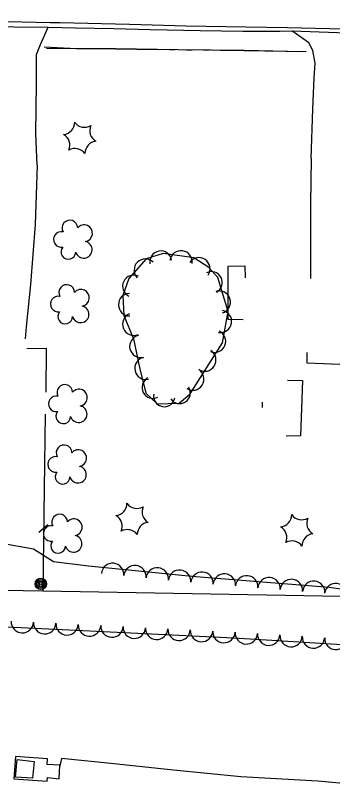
# Model space of a CAD drawing. Extents: x 591954 to 597000, y 198576 to 213500.
# Drawn here: x 593108.2 to 593220.8, y 204578 to 204852 of the extents above; entities that cross this region are included whole.
import ezdxf

# ---------------------------------------------------------------- set-up
doc = ezdxf.new("R2010")
doc.units = 0
for name, color, linetype in [('Level 11', 7, 'Continuous'), ('Level 14', 7, 'Continuous'), ('Level 15', 7, 'Continuous'), ('Level 17', 7, 'Continuous'), ('Level 18', 7, 'Continuous'), ('Level 19', 7, 'Continuous')]:
    doc.layers.add(name, color=color, linetype=linetype)

msp = doc.modelspace()

# ---------------------------------------------------------------- linework, layer by layer
at = {"layer": 'Level 11'}
for points in [[(592921.33, 204851.98), (592941.69, 204851.59), (592959.37, 204851.22), (592976.27, 204850.91), (592989.62, 204850.87), (593002.78, 204850.33), (593022.6, 204849.93), (593027.96, 204849.54), (593043.22, 204849.17), (593055.91, 204848.91), (593071.09, 204848.72), (593086.42, 204848.57), (593095.61, 204848.09), (593119.88, 204847.85), (593129.6, 204847.63), (593143.2, 204847.3), (593156.08, 204846.95), (593173.8, 204846.58), (593188.98, 204846.45), (593202.13, 204846.4), (593206.31, 204846.5)], [(593120.56, 204849.38), (593100.42, 204849.84), (593094.04, 204849.94)], [(593204.79, 204847.55), (593190, 204847.86), (593168.86, 204848.16), (593148.69, 204848.78), (593123.95, 204849.31), (593120.56, 204849.38)], [(593237.45, 204846.95), (593229.71, 204847.04), (593204.79, 204847.55)], [(593206.31, 204846.5), (593229.12, 204845.74), (593236.64, 204845.57)]]:
    msp.add_lwpolyline(points, dxfattribs=at)
at = {"layer": 'Level 14'}
for centre, radius in [((593117.25, 204650.28), 2.02), ((593117.25, 204650.29), 1.52), ((593117.25, 204650.26), 1.01), ((593117.26, 204650.27), 0.502)]:
    msp.add_circle(centre, radius, dxfattribs=at)
at = {"layer": 'Level 15'}
msp.add_line((593119.76, 204671.29), (593116.55, 204668.54), dxfattribs=at)
for points in [[(593119.15, 204718.35), (593119.29, 204733.77), (593112.26, 204733.74)], [(593118.78, 204710.45), (593118.54, 204693.05), (593117.94, 204647.77)], [(593019.8, 204649.48), (593117.94, 204647.77)], [(593117.94, 204647.77), (593336.41, 204643.95), (593406.35, 204643.61), (593451.67, 204642.91), (593450.71, 204610.5), (593494.08, 204609.04), (593553.14, 204609.3)]]:
    msp.add_lwpolyline(points, dxfattribs=at)
at = {"layer": 'Level 17'}
for points in [[(593115.9, 204798.87), (593115.51, 204810.1), (593115.65, 204827.71), (593115.75, 204838.07), (593117.15, 204841.72), (593119.88, 204847.85)], [(593213.24, 204801.26), (593213.79, 204818.76), (593214.33, 204829.88), (593214.68, 204835.04), (593213.77, 204839.58), (593212.42, 204842.25), (593206.31, 204846.5)], [(593211.72, 204732.43), (593211.66, 204728.72), (593226.38, 204728.15), (593231.9, 204727.89), (593232.76, 204750.05), (593232.46, 204768.23), (593231.57, 204789.3), (593230.11, 204801.59)], [(593213.24, 204801.26), (593213, 204784.97), (593212.97, 204764.44), (593212.98, 204758.59)], [(593115.9, 204798.87), (593115.19, 204777.82), (593113.53, 204756.51), (593112.04, 204741.51), (593111.72, 204737.19)], [(593189.1, 204743.97), (593183.71, 204744.06), (593183.8, 204762.99), (593189.62, 204763.16), (593189.83, 204758.9)], [(593204.76, 204722.59), (593210.1, 204722.44), (593209.43, 204702.86), (593204.29, 204702.75)], [(593195.93, 204712.9), (593195.97, 204714.74)], [(593107.69, 204581.05), (593119.52, 204580.24), (593119.56, 204581.6), (593123.73, 204581.1), (593123.96, 204585.98), (593119.43, 204586.25), (593119.55, 204588.15), (593108.22, 204589.05), (593107.69, 204581.05)], [(593108.22, 204581.7), (593108.88, 204587.94), (593114.88, 204587.31), (593114.25, 204581.31), (593108.22, 204581.7)], [(593379.7, 204581.38), (593358.44, 204580.69), (593336.37, 204580.39), (593308.69, 204580.43), (593285.52, 204578.58), (593263.08, 204578.01), (593238.52, 204578.14), (593215.6, 204580.25), (593188.29, 204581.76), (593164.35, 204584.24), (593142.13, 204586.53), (593124.54, 204588.28), (593123.92, 204585.25)]]:
    msp.add_lwpolyline(points, dxfattribs=at)
at = {"layer": 'Level 18'}
for points in [[(593183.76, 204746.95), (593181.93, 204752.69), (593180.11, 204759.04), (593176.93, 204762.55), (593171.57, 204765.96), (593160.68, 204767.54), (593154.65, 204765.56), (593148.52, 204758.63), (593146.39, 204752.57), (593146.72, 204745.45), (593150.12, 204737.25), (593152.28, 204727.03), (593154.53, 204718), (593158.48, 204714.19), (593166.38, 204714.38), (593170.31, 204717.72), (593173.95, 204723.48), (593181.78, 204735.77), (593183.76, 204746.95)], [(593421.18, 204628.65), (593422.35, 204633.26), (593420.81, 204637.47), (593416.65, 204639.52), (593402.3, 204641.44), (593373.5, 204643.13), (593335.3, 204644.62), (593313.67, 204648.75), (593282.08, 204649.84), (593270.64, 204656.44), (593266.65, 204663.55), (593260.68, 204678.63), (593250.48, 204687.9), (593239.7, 204685.8), (593232.78, 204679.68), (593232.57, 204673.07), (593235.32, 204661.05), (593235.05, 204646.78), (593219.62, 204648.94), (593170.83, 204652.89), (593134.18, 204656.58), (593121.7, 204658.09), (593114.61, 204662.64), (593102.58, 204664.75)], [(593095.48, 204635.53), (593185.73, 204631.1), (593249.17, 204627.19), (593254.69, 204636.74), (593258.84, 204639.44), (593263.44, 204636.24), (593266.52, 204630.06), (593301.66, 204625.43), (593362.88, 204625.7), (593421.18, 204628.65)]]:
    msp.add_lwpolyline(points, dxfattribs=at)
for centre, radius, start, end in [((593124.95, 204814.03), 4.3, 275.2113, 0.9762), ((593132.76, 204816.58), 4.3, 215.2113, 300.9762), ((593138.88, 204811.09), 4.3, 155.2113, 240.9762), ((593123.25, 204805.98), 4.3, 335.2113, 60.9762), ((593137.19, 204803.05), 4.3, 95.2113, 180.9762), ((593129.37, 204800.49), 4.3, 35.2113, 120.9762), ((593127.55, 204776.55), 2.78, 1.3946, 209.1675), ((593132.59, 204774.7), 2.97, 278.4237, 139.6575), ((593124.55, 204772.48), 2.78, 78.0716, 279.0826), ((593132.48, 204768.84), 2.97, 196.0745, 79.0477), ((593127.01, 204768.08), 2.61, 140.7797, 358.7123), ((593159.82, 204764.5), 3.9, 9.377, 189.3617), ((593166.99, 204764.51), 3.99, 351.767, 171.7517), ((593154.29, 204761.66), 3.93, 44.6676, 224.6523), ((593173.37, 204762.08), 3.96, 326.0285, 146.0132), ((593150.2, 204755.92), 3.93, 64.3385, 244.3232), ((593177.78, 204757.19), 3.89, 297.2442, 117.2288), ((593126.43, 204753.65), 2.78, 1.3946, 209.1675), ((593131.47, 204751.79), 2.97, 278.4237, 139.6575), ((593180.55, 204750.23), 3.99, 287.1858, 107.1705), ((593123.43, 204749.57), 2.78, 78.0716, 279.0826), ((593148.78, 204749.34), 3.97, 90.9324, 270.9171), ((593131.36, 204745.94), 2.97, 196.0745, 79.0477), ((593125.89, 204745.17), 2.61, 140.7797, 358.7123), ((593150.23, 204742.45), 3.99, 112.5376, 292.5223), ((593181.03, 204743.42), 3.95, 259.9682, 79.9528), ((593152.76, 204734.54), 3.99, 102.9463, 282.931), ((593178.97, 204736.35), 3.92, 247.1949, 67.1796), ((593175.43, 204729.7), 3.99, 237.5271, 57.5118), ((593154.56, 204726.77), 3.99, 103.1652, 283.1499), ((593171.15, 204722.95), 3.99, 237.6723, 57.657), ((593125.75, 204718.22), 2.78, 1.3946, 209.1675), ((593157, 204719.94), 3.84, 117.7464, 297.7311), ((593130.79, 204716.37), 2.97, 278.4237, 139.6575), ((593166.52, 204718.05), 3.79, 212.9992, 32.9839), ((593122.75, 204714.15), 2.78, 78.0716, 279.0826), ((593161.05, 204716.91), 3.76, 170.2335, 350.2182), ((593130.68, 204710.51), 2.97, 196.0745, 79.0477), ((593125.21, 204709.75), 2.61, 140.7797, 358.7123), ((593125.49, 204696.77), 2.78, 1.3946, 209.1675), ((593130.53, 204694.91), 2.97, 278.4237, 139.6575), ((593122.49, 204692.69), 2.78, 78.0716, 279.0826), ((593130.42, 204689.05), 2.97, 196.0745, 79.0477), ((593124.95, 204688.29), 2.61, 140.7797, 358.7123), ((593143.52, 204678.8), 4.3, 275.2113, 0.9762), ((593151.33, 204681.35), 4.3, 215.2113, 300.9762), ((593157.45, 204675.86), 4.3, 155.2113, 240.9762), ((593123.91, 204672.22), 2.78, 1.3946, 209.1675), ((593141.82, 204670.76), 4.3, 335.2113, 60.9762), ((593201.99, 204674.77), 4.3, 275.2113, 0.9762), ((593209.81, 204677.32), 4.3, 215.2113, 300.9762), ((593128.95, 204670.37), 2.97, 278.4237, 139.6575), ((593155.76, 204667.82), 4.3, 95.2113, 180.9762), ((593215.93, 204671.83), 4.3, 155.2113, 240.9762), ((593120.91, 204668.15), 2.78, 78.0716, 279.0826), ((593147.94, 204665.27), 4.3, 35.2113, 120.9762), ((593200.3, 204666.72), 4.3, 335.2113, 60.9762), ((593128.84, 204664.51), 2.97, 196.0745, 79.0477), ((593214.23, 204663.79), 4.3, 95.2113, 180.9762), ((593123.37, 204663.75), 2.61, 140.7797, 358.7123), ((593206.42, 204661.23), 4.3, 35.2113, 120.9762), ((593142.72, 204653.62), 3.98, 354.2627, 174.2474), ((593150.64, 204652.83), 3.98, 354.2548, 174.2395), ((593158.57, 204652.03), 3.98, 354.2627, 174.2474), ((593166.49, 204651.23), 3.98, 354.2555, 174.2402), ((593174.46, 204650.51), 3.98, 355.3606, 175.3452), ((593182.39, 204649.86), 3.98, 355.3755, 175.3602), ((593190.33, 204649.22), 3.98, 355.3827, 175.3673), ((593198.26, 204648.58), 3.98, 355.3749, 175.3596), ((593206.2, 204647.93), 3.98, 355.3827, 175.3673), ((593214.14, 204647.29), 3.98, 355.3755, 175.3602), ((593221.95, 204646.47), 3.98, 352.6014, 172.5861), ((593110.66, 204636.87), 3.98, 177.1999, 357.1846), ((593118.61, 204636.48), 3.98, 177.1999, 357.1846), ((593126.56, 204636.09), 3.98, 177.1999, 357.1846), ((593134.52, 204635.7), 3.98, 177.1999, 357.1846), ((593142.47, 204635.31), 3.98, 177.2002, 357.1849), ((593150.42, 204634.92), 3.98, 177.1999, 357.1846), ((593158.37, 204634.53), 3.98, 177.1999, 357.1846), ((593166.32, 204634.14), 3.98, 177.1999, 357.1846), ((593174.28, 204633.75), 3.98, 177.1999, 357.1846), ((593182.23, 204633.36), 3.98, 177.1639, 357.1486), ((593190.2, 204632.91), 3.98, 176.4794, 356.464), ((593198.15, 204632.42), 3.98, 176.4789, 356.4636), ((593206.1, 204631.93), 3.98, 176.4794, 356.464), ((593214.04, 204631.44), 3.98, 176.4794, 356.464), ((593221.99, 204630.95), 3.98, 176.4789, 356.4636)]:
    msp.add_arc(centre, radius, start, end, dxfattribs=at)
at = {"layer": 'Level 19'}
for points in [[(593118.39, 204840.89), (593129.94, 204840.2)], [(593209.93, 204839.07), (593189.46, 204839.54), (593165.96, 204839.83), (593143.72, 204840.13), (593119.22, 204840.27)], [(593129.94, 204840.2), (593143.72, 204840.13), (593158.94, 204839.93)], [(593162.94, 204839.87), (593164.94, 204839.85)], [(593168.94, 204839.8), (593170.94, 204839.77)], [(593174.94, 204839.72), (593176.94, 204839.7)], [(593180.94, 204839.65), (593189.46, 204839.54), (593211.39, 204839.17)]]:
    msp.add_lwpolyline(points, dxfattribs=at)

doc.saveas('drawing.dxf')
